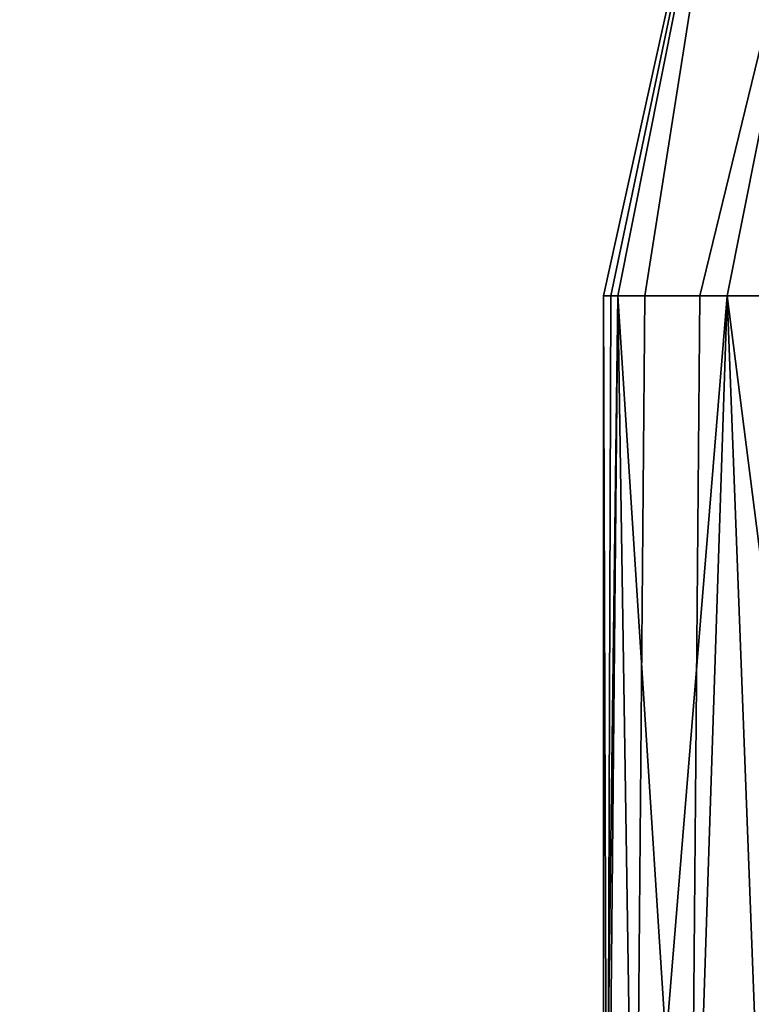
# Model space of a CAD drawing. Header units: millimetres. Extents: x -625 to 3725, y -115 to 86.
# Tile 602 of 656: x 2527 to 2544, y 23 to 45. Entities that reach past the tile are written whole.
import ezdxf

# ---------------------------------------------------------------- set-up
doc = ezdxf.new("R2010")
doc.units = ezdxf.units.MM
doc.layers.add('151', color=7, linetype='Continuous', true_color=0xffffff)

# ---------------------------------------------------------------- blocks, each defined once
blk = doc.blocks.new('UG_SURFACE_003')
at = {"layer": '151', "color": 252, "linetype": 'Continuous', "lineweight": 35}
for points in [[(3725, -14, 2237), (3725, 86, 2237), (2275, 86, 2237), (2275, -14, 2237)], [(2425, -14, 2087), (2425, 86, 2087), (3575, 86, 2087), (3575, -14, 2087)]]:
    blk.add_3dface(points, dxfattribs=at)
blk = doc.blocks.new('UG_SURFACE_109')
at = {"layer": '151', "color": 32, "linetype": 'Continuous', "lineweight": 35}
for points in [[(2544.348, 54.182, 1100.881), (2541.328, 39, 1100.881), (2541, 39, 1104)], [(2541, 39, 1104), (2544.348, 54.182, 1107.119), (2544.348, 54.182, 1100.881)], [(2541, 39, 1104), (2541.164, 39, 1105.559), (2544.348, 54.182, 1107.119)], [(2541.164, 39, 1105.559), (2541.328, 39, 1107.119), (2544.348, 54.182, 1107.119)], [(2546.691, 53.211, 1112.817), (2544.348, 54.182, 1107.119), (2541.328, 39, 1107.119), (2543.234, 39, 1111.4)], [(2541.959, 39, 1099.465), (2541.328, 39, 1100.881), (2544.348, 54.182, 1100.881)], [(2544.348, 54.182, 1100.881), (2546.691, 53.211, 1095.183), (2543.865, 39, 1095.183), (2541.959, 39, 1099.465)], [(2543.234, 39, 1111.4), (2543.865, 39, 1112.817), (2546.691, 53.211, 1112.817)], [(2546.691, 53.211, 1112.817), (2543.865, 39, 1112.817), (2547.348, 39, 1115.953)], [(2545.017, 39, 1094.146), (2543.865, 39, 1095.183), (2546.691, 53.211, 1095.183)], [(2541.082, 13, 1105.568), (2541.164, 39, 1105.559), (2541, 39, 1104)], [(2541, 13, 1104), (2541, 39, 1104), (2541.328, 39, 1100.881)], [(2541.328, 39, 1100.881), (2541.734, 13, 1099.365), (2541, 13, 1104)], [(2541, 39, 1104), (2541, 13, 1104), (2541.082, 13, 1105.568)], [(2541.328, 39, 1107.119), (2541.082, 13, 1105.568), (2543.01, 13, 1111.5)], [(2541.328, 39, 1107.119), (2541.164, 39, 1105.559), (2541.082, 13, 1105.568)], [(2543.01, 13, 1111.5), (2543.234, 39, 1111.4), (2541.328, 39, 1107.119)], [(2541.328, 39, 1100.881), (2541.959, 39, 1099.465), (2541.734, 13, 1099.365)], [(2541.734, 13, 1099.365), (2541.959, 39, 1099.465), (2543.865, 39, 1095.183)], [(2543.865, 39, 1095.183), (2544.853, 13, 1093.963), (2541.734, 13, 1099.365)], [(2543.865, 39, 1112.817), (2543.01, 13, 1111.5), (2547.183, 13, 1116.135)], [(2543.865, 39, 1112.817), (2543.234, 39, 1111.4), (2543.01, 13, 1111.5)], [(2547.183, 13, 1116.135), (2547.348, 39, 1115.953), (2543.865, 39, 1112.817)], [(2543.865, 39, 1095.183), (2545.017, 39, 1094.146), (2544.853, 13, 1093.963)]]:
    blk.add_3dface(points, dxfattribs=at)
blk = doc.blocks.new('UG_SURFACE_133')
at = {"layer": '151', "color": 31, "linetype": 'Continuous', "lineweight": 35}
for points in [[(3561.25, -17.75, 2071.25), (3561.25, 67.25, 2071.25), (2438.75, 67.25, 2071.25), (2438.75, -17.75, 2071.25)], [(3501.25, 62.25, 2011.25), (3501.25, 5, 2011.25), (2498.75, 5, 2011.25), (2498.75, 62.25, 2011.25)]]:
    blk.add_3dface(points, dxfattribs=at)
blk = doc.blocks.new('UG_SURFACE_134')
at = {"layer": '151', "color": 7, "linetype": 'Continuous', "lineweight": 35}
for points in [[(3501.25, 5, 2011.25), (3501.25, 62.25, 2011.25), (2498.75, 62.25, 2011.25), (2498.75, 5, 2011.25)], [(2499, 5, 2011), (2499, 62.25, 2011), (3501, 62.25, 2011), (3501, 5, 2011)]]:
    blk.add_3dface(points, dxfattribs=at)

msp = doc.modelspace()

# ---------------------------------------------------------------- linework, layer by layer
at = {"layer": '151', "color": 251, "linetype": 'Continuous', "lineweight": -3, "true_color": 0x636466, "extrusion": (0, 1, 0)}
msp.add_circle((-2556, 1104, 39), 15, dxfattribs=at)

# ---------------------------------------------------------------- block references
at = {"layer": '151', "color": 251, "linetype": 'Continuous', "lineweight": -3, "true_color": 0x636466}
for name in ['UG_SURFACE_003', 'UG_SURFACE_109', 'UG_SURFACE_134', 'UG_SURFACE_133']:
    msp.add_blockref(name, (0, 0), dxfattribs=at)

doc.saveas('drawing.dxf')
